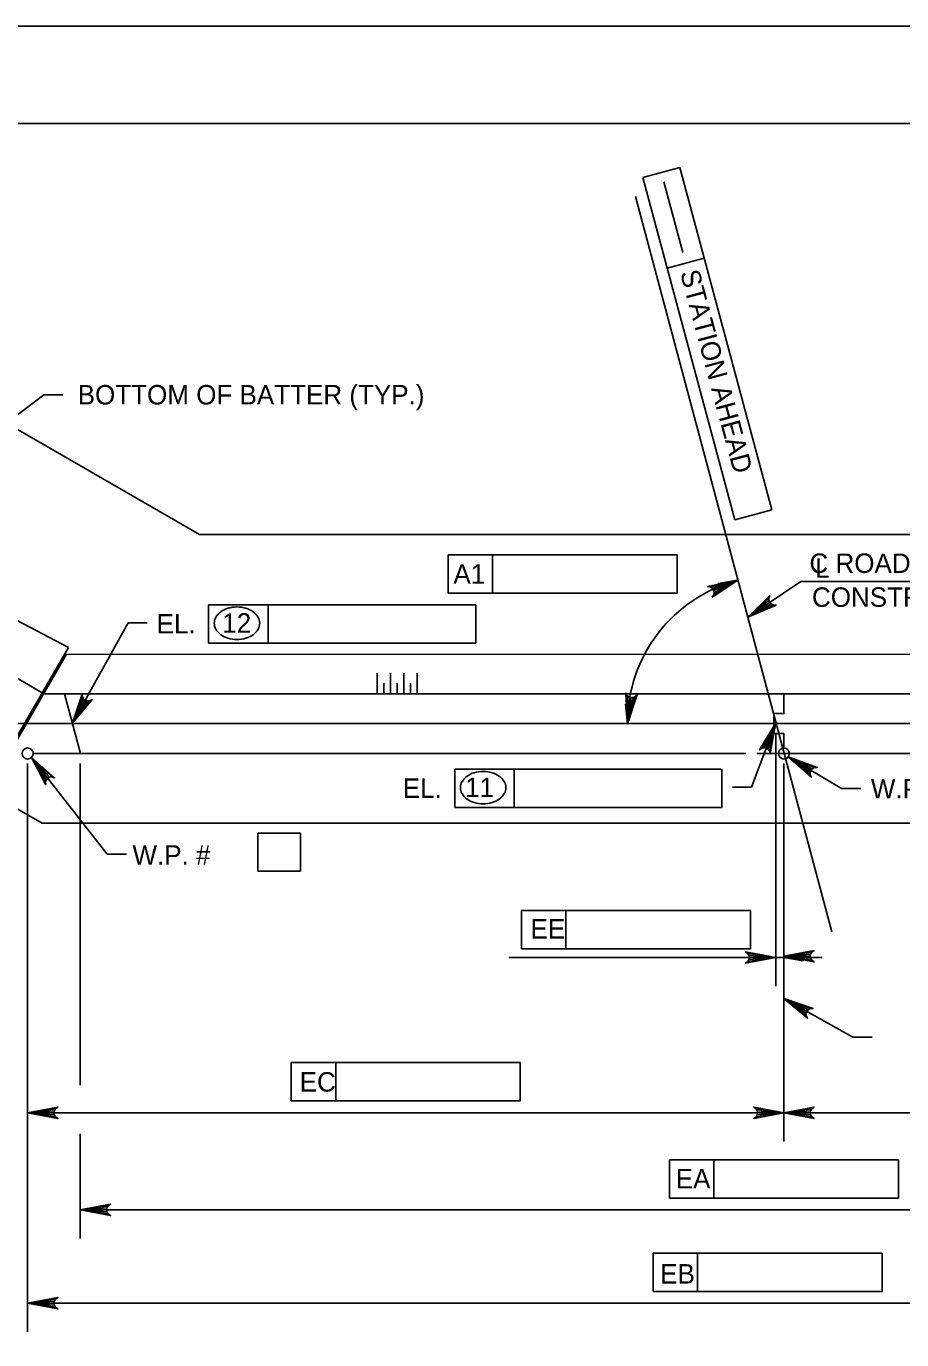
# Model space of a CAD drawing. Extents: x 638340 to 640241, y 295465 to 298435.
# Drawn here: x 638628.1 to 638763.1, y 298232.7 to 298435.5 of the extents above; entities that cross this region are included whole.
import ezdxf

# ---------------------------------------------------------------- set-up
doc = ezdxf.new("R2010")
doc.units = 0
for name, color, linetype in [('10', 7, 'Continuous'), ('11', 7, 'Continuous'), ('2', 7, 'Continuous'), ('3', 7, 'Continuous'), ('PLT-BNDY', 7, 'Continuous')]:
    doc.layers.add(name, color=color, linetype=linetype)

msp = doc.modelspace()

# ---------------------------------------------------------------- linework, layer by layer
at = {"layer": '10'}
for p, q in [((638654.8, 298357.03), (638572.63, 298404.48)), ((638634.59, 298339.54), (638558.37, 298379.78)), ((638630.56, 298332.55), (638555.97, 298375.62)), ((638630.55, 298312.43), (638547.25, 298360.52)), ((638654.8, 298357.03), (638829.05, 298357.03)), ((638634.59, 298339.54), (638625.94, 298324.56)), ((638634.3, 298338.52), (638626.16, 298324.43)), ((638850.47, 298338.45), (638634.3, 298338.52)), ((638630.78, 298332.43), (638853.95, 298332.43)), ((638634.01, 298332.43), (638636.48, 298323.2)), ((638606.02, 298327.81), (638871.23, 298327.81)), ((638629.16, 298323.2), (638739.07, 298323.2)), ((638631.38, 298323.2), (638629.16, 298323.2)), ((638740.77, 298323.2), (638855.72, 298323.2)), ((638630.55, 298312.43), (638850.23, 298312.43))]:
    msp.add_line(p, q, dxfattribs=at)
at = {"layer": '11'}
msp.add_line((638752.33, 298295.69), (638722.08, 298409.18), dxfattribs=at)
at = {"layer": '2'}
for p, q in [((638475.46, 298420.46), (639261.46, 298420.46)), ((638682.23, 298332.43), (638682.23, 298335.59)), ((638684.28, 298332.43), (638684.28, 298335.59)), ((638686.33, 298332.43), (638686.33, 298335.59)), ((638688.38, 298332.43), (638688.38, 298335.59)), ((638683.25, 298332.43), (638683.25, 298334.05)), ((638685.31, 298332.43), (638685.31, 298334.05)), ((638687.36, 298332.43), (638687.36, 298334.05))]:
    msp.add_line(p, q, dxfattribs=at)
msp.add_lwpolyline([(638744.96, 298332.43), (638744.96, 298329.35), (638743.42, 298329.35), (638743.42, 298326.27), (638744.96, 298326.27), (638744.96, 298324.22)], dxfattribs=at)
at = {"layer": '3'}
for p, q in [((638728.93, 298413.63), (638723.22, 298412.1)), ((638723.22, 298412.1), (638737.37, 298359.29)), ((638743.08, 298360.82), (638728.93, 298413.63)), ((638729.38, 298400.52), (638726.45, 298411.46)), ((638726.96, 298398.14), (638732.67, 298399.66)), ((638602.03, 298356.73), (638630.78, 298378.58)), ((638630.78, 298378.58), (638633.78, 298378.58)), ((638737.37, 298359.29), (638743.08, 298360.82)), ((638693.18, 298353.84), (638700.02, 298353.84)), ((638693.18, 298347.93), (638693.18, 298353.84)), ((638700.02, 298347.93), (638700.02, 298353.84)), ((638700.02, 298353.84), (638728.48, 298353.84)), ((638728.48, 298353.84), (638728.48, 298347.93)), ((638739.38, 298344.26), (638747.58, 298349.73)), ((638747.58, 298349.73), (638779.88, 298349.73)), ((638728.48, 298347.93), (638693.18, 298347.93)), ((638656.22, 298346.16), (638665.39, 298346.16)), ((638656.22, 298340.25), (638656.22, 298346.16)), ((638665.39, 298340.25), (638665.39, 298346.16)), ((638665.39, 298346.16), (638697.43, 298346.16)), ((638697.43, 298346.16), (638697.43, 298340.25)), ((638635.22, 298327.88), (638643.79, 298343.37)), ((638643.79, 298343.37), (638646.74, 298343.37)), ((638697.43, 298340.25), (638656.22, 298340.25)), ((638743.64, 298327.81), (638739.97, 298317.98)), ((638743.72, 298326.27), (638743.72, 298287.27)), ((638628.31, 298321.66), (638628.31, 298263.31)), ((638628.91, 298322.59), (638640.59, 298307.67)), ((638636.42, 298321.66), (638636.42, 298272)), ((638694.19, 298314.87), (638694.19, 298320.77)), ((638694.19, 298320.77), (638703.36, 298320.77)), ((638703.36, 298314.87), (638703.36, 298320.77)), ((638703.36, 298320.77), (638735.3, 298320.77)), ((638735.4, 298320.77), (638735.4, 298314.87)), ((638744.96, 298321.66), (638744.96, 298263.31)), ((638745.64, 298322.67), (638753.86, 298317.8)), ((638739.97, 298317.98), (638737.02, 298317.98)), ((638753.86, 298317.8), (638756.81, 298317.8)), ((638735.4, 298314.87), (638694.19, 298314.87)), ((638663.8, 298310.91), (638670.39, 298310.91)), ((638663.8, 298305.01), (638663.8, 298310.91)), ((638670.39, 298305.01), (638670.39, 298310.91)), ((638640.59, 298307.67), (638643.55, 298307.67)), ((638670.39, 298305.01), (638663.8, 298305.01)), ((638704.49, 298298.96), (638711.34, 298298.96)), ((638704.49, 298293.06), (638704.49, 298298.96)), ((638711.34, 298293.06), (638711.34, 298298.96)), ((638711.34, 298298.96), (638739.79, 298298.96)), ((638739.79, 298298.96), (638739.79, 298293.06)), ((638739.79, 298293.06), (638704.49, 298293.06)), ((638737.82, 298291.7), (638702.51, 298291.7)), ((638740.77, 298291.7), (638737.82, 298291.7)), ((638744.96, 298291.7), (638743.72, 298291.7)), ((638747.91, 298291.7), (638750.87, 298291.7)), ((638744.96, 298285.38), (638755.61, 298279.41)), ((638628.31, 298282.64), (638628.31, 298233.91)), ((638755.61, 298279.41), (638758.57, 298279.41)), ((638668.98, 298275.48), (638675.83, 298275.48)), ((638668.98, 298269.57), (638668.98, 298275.48)), ((638675.83, 298269.57), (638675.83, 298275.48)), ((638675.83, 298275.48), (638704.28, 298275.48)), ((638704.28, 298275.48), (638704.28, 298269.57)), ((638704.28, 298269.57), (638668.98, 298269.57)), ((638742.01, 298267.74), (638628.31, 298267.74)), ((638856.57, 298267.74), (638747.91, 298267.74)), ((638636.42, 298264.51), (638636.42, 298248.32)), ((638727.31, 298260.48), (638734.15, 298260.48)), ((638727.31, 298254.58), (638727.31, 298260.48)), ((638734.15, 298254.58), (638734.15, 298260.48)), ((638734.15, 298260.48), (638762.61, 298260.48)), ((638762.61, 298260.48), (638762.61, 298254.58)), ((638762.61, 298254.58), (638727.31, 298254.58)), ((638853.5, 298252.75), (638636.42, 298252.75)), ((638724.79, 298246.07), (638731.63, 298246.07)), ((638724.79, 298240.16), (638724.79, 298246.07)), ((638731.63, 298240.16), (638731.63, 298246.07)), ((638731.63, 298246.07), (638760.09, 298246.07)), ((638760.09, 298246.07), (638760.09, 298240.16)), ((638760.09, 298240.16), (638724.79, 298240.16)), ((638628.31, 298238.34), (638856.57, 298238.34))]:
    msp.add_line(p, q, dxfattribs=at)
for points in [[(638737.86, 298349.95), (638733.9, 298347.35), (638734.13, 298347.71), (638734.18, 298348.07), (638734.11, 298348.38), (638733.94, 298348.65), (638733.65, 298348.87), (638733.22, 298348.96), (638737.86, 298349.95), (638733.65, 298348.87), (638733.94, 298348.65), (638737.86, 298349.95), (638734.11, 298348.38), (638734.18, 298348.07), (638737.86, 298349.95), (638734.13, 298347.71)], [(638739.38, 298344.26), (638742.77, 298347.57), (638742.61, 298347.17), (638742.63, 298346.8), (638742.76, 298346.51), (638742.98, 298346.29), (638743.31, 298346.13), (638743.74, 298346.12), (638739.38, 298344.26), (638743.31, 298346.13), (638742.98, 298346.29), (638739.38, 298344.26), (638742.76, 298346.51), (638742.63, 298346.8), (638739.38, 298344.26), (638742.61, 298347.17)], [(638635.22, 298327.88), (638636.72, 298332.38), (638636.76, 298331.95), (638636.94, 298331.63), (638637.19, 298331.44), (638637.49, 298331.33), (638637.85, 298331.34), (638638.25, 298331.54), (638635.22, 298327.88), (638637.85, 298331.34), (638637.49, 298331.33), (638635.22, 298327.88), (638637.19, 298331.44), (638636.94, 298331.63), (638635.22, 298327.88), (638636.76, 298331.95)], [(638720.82, 298327.79), (638720.6, 298332.53), (638720.8, 298332.14), (638721.08, 298331.92), (638721.38, 298331.82), (638721.7, 298331.83), (638722.03, 298331.97), (638722.33, 298332.29), (638720.82, 298327.79), (638722.03, 298331.97), (638721.7, 298331.83), (638720.82, 298327.79), (638721.38, 298331.82), (638721.08, 298331.92), (638720.82, 298327.79), (638720.8, 298332.14)], [(638743.64, 298327.81), (638742.83, 298323.14), (638742.73, 298323.56), (638742.5, 298323.85), (638742.22, 298324.01), (638741.91, 298324.07), (638741.55, 298324), (638741.2, 298323.75), (638743.64, 298327.81), (638741.55, 298324), (638741.91, 298324.07), (638743.64, 298327.81), (638742.22, 298324.01), (638742.5, 298323.85), (638743.64, 298327.81), (638742.73, 298323.56)], [(638628.91, 298322.59), (638632.47, 298319.46), (638632.06, 298319.59), (638631.69, 298319.54), (638631.42, 298319.39), (638631.2, 298319.15), (638631.07, 298318.82), (638631.1, 298318.38), (638628.91, 298322.59), (638631.07, 298318.82), (638631.2, 298319.15), (638628.91, 298322.59), (638631.42, 298319.39), (638631.69, 298319.54), (638628.91, 298322.59), (638632.06, 298319.59)], [(638745.64, 298322.67), (638750.09, 298321.05), (638749.66, 298321.02), (638749.34, 298320.84), (638749.13, 298320.6), (638749.02, 298320.3), (638749.02, 298319.94), (638749.2, 298319.54), (638745.64, 298322.67), (638749.02, 298319.94), (638749.02, 298320.3), (638745.64, 298322.67), (638749.13, 298320.6), (638749.34, 298320.84), (638745.64, 298322.67), (638749.66, 298321.02)], [(638743.72, 298291.7), (638739.06, 298290.83), (638739.42, 298291.08), (638739.61, 298291.39), (638739.66, 298291.7), (638739.61, 298292.02), (638739.42, 298292.33), (638739.06, 298292.58), (638743.72, 298291.7), (638739.42, 298292.33), (638739.61, 298292.02), (638743.72, 298291.7), (638739.66, 298291.7), (638739.61, 298291.39), (638743.72, 298291.7), (638739.42, 298291.08)], [(638744.96, 298291.91), (638749.62, 298292.78), (638749.26, 298292.53), (638749.08, 298292.22), (638749.02, 298291.91), (638749.08, 298291.6), (638749.26, 298291.28), (638749.62, 298291.04), (638744.96, 298291.91), (638749.26, 298291.28), (638749.08, 298291.6), (638744.96, 298291.91), (638749.02, 298291.91), (638749.08, 298292.22), (638744.96, 298291.91), (638749.26, 298292.53)], [(638744.96, 298285.38), (638749.45, 298283.86), (638749.02, 298283.82), (638748.7, 298283.64), (638748.51, 298283.39), (638748.4, 298283.09), (638748.41, 298282.73), (638748.6, 298282.34), (638744.96, 298285.38), (638748.41, 298282.73), (638748.4, 298283.09), (638744.96, 298285.38), (638748.51, 298283.39), (638748.7, 298283.64), (638744.96, 298285.38), (638749.02, 298283.82)], [(638628.31, 298267.74), (638632.97, 298268.62), (638632.61, 298268.37), (638632.42, 298268.06), (638632.37, 298267.74), (638632.42, 298267.43), (638632.61, 298267.12), (638632.97, 298266.87), (638628.31, 298267.74), (638632.61, 298267.12), (638632.42, 298267.43), (638628.31, 298267.74), (638632.37, 298267.74), (638632.42, 298268.06), (638628.31, 298267.74), (638632.61, 298268.37)], [(638744.96, 298267.74), (638740.3, 298266.87), (638740.66, 298267.12), (638740.84, 298267.43), (638740.9, 298267.74), (638740.84, 298268.06), (638740.66, 298268.37), (638740.3, 298268.62), (638744.96, 298267.74), (638740.66, 298268.37), (638740.84, 298268.06), (638744.96, 298267.74), (638740.9, 298267.74), (638740.84, 298267.43), (638744.96, 298267.74), (638740.66, 298267.12)], [(638744.96, 298267.74), (638749.62, 298266.87), (638749.26, 298267.12), (638749.08, 298267.43), (638749.02, 298267.74), (638749.08, 298268.06), (638749.26, 298268.37), (638749.62, 298268.62), (638744.96, 298267.74), (638749.26, 298268.37), (638749.08, 298268.06), (638744.96, 298267.74), (638749.02, 298267.74), (638749.08, 298267.43), (638744.96, 298267.74), (638749.26, 298267.12)], [(638636.42, 298252.75), (638641.09, 298253.62), (638640.73, 298253.38), (638640.54, 298253.06), (638640.49, 298252.75), (638640.54, 298252.44), (638640.73, 298252.13), (638641.09, 298251.88), (638636.42, 298252.75), (638640.73, 298252.13), (638640.54, 298252.44), (638636.42, 298252.75), (638640.49, 298252.75), (638640.54, 298253.06), (638636.42, 298252.75), (638640.73, 298253.38)], [(638628.31, 298238.34), (638632.97, 298239.21), (638632.61, 298238.96), (638632.42, 298238.65), (638632.37, 298238.34), (638632.42, 298238.02), (638632.61, 298237.71), (638632.97, 298237.46), (638628.31, 298238.34), (638632.61, 298237.71), (638632.42, 298238.02), (638628.31, 298238.34), (638632.37, 298238.34), (638632.42, 298238.65), (638628.31, 298238.34), (638632.61, 298238.96)]]:
    msp.add_lwpolyline(points, dxfattribs=at)
for points in [[(638735.16, 298348.52), (638734.84, 298349.45), (638737.8, 298349.93)], [(638741.56, 298346.31), (638742.11, 298345.49), (638739.38, 298344.26)], [(638636.19, 298330.63), (638637.05, 298330.16), (638635.19, 298327.81)], [(638720.52, 298330.79), (638721.51, 298330.73), (638720.82, 298327.81)], [(638743.08, 298324.89), (638742.16, 298325.26), (638743.72, 298327.81)], [(638630.34, 298319.97), (638631.11, 298320.57), (638628.91, 298322.6)], [(638748.42, 298321.59), (638747.92, 298320.75), (638745.63, 298322.68)], [(638740.77, 298292.2), (638740.77, 298291.21), (638743.72, 298291.7)], [(638747.91, 298292.2), (638747.91, 298291.21), (638744.96, 298291.7)], [(638747.54, 298283.37), (638748, 298284.23), (638745.16, 298285.18)], [(638631.26, 298268.24), (638631.26, 298267.25), (638628.31, 298267.74)], [(638742.01, 298268.24), (638742.01, 298267.25), (638744.96, 298267.74)], [(638747.91, 298268.24), (638747.91, 298267.25), (638744.96, 298267.74)], [(638639.38, 298253.24), (638639.38, 298252.26), (638636.42, 298252.75)], [(638631.26, 298238.83), (638631.26, 298237.84), (638628.31, 298238.34)]]:
    msp.add_lwpolyline(points, close=True, dxfattribs=at)
for centre in [(638628.31, 298323.2), (638744.96, 298323.2)]:
    msp.add_circle(centre, 0.85, dxfattribs=at)
for centre, radius, start, end in [((638743.72, 298327.81), 22.9, 104.8205, 180.0009), ((638659.72, 298342.84), 2.76, 125.6316, 149.9767), ((638660.25, 298342.11), 3.66, 106.5358, 125.6316), ((638660.59, 298340.95), 4.87, 90, 106.5358), ((638660.59, 298340.95), 4.87, 73.4642, 90), ((638660.94, 298342.11), 3.66, 54.3684, 73.4642), ((638661.47, 298342.84), 2.76, 30.0233, 54.3684), ((638658.92, 298343.31), 1.83, 149.9767, 180), ((638658.92, 298343.31), 1.83, 180, 210.0233), ((638662.27, 298343.31), 1.83, 0, 30.0233), ((638662.27, 298343.31), 1.83, 329.9767, 0), ((638659.72, 298343.78), 2.76, 210.0233, 234.3684), ((638660.25, 298344.51), 3.66, 234.3684, 253.4642), ((638660.59, 298345.67), 4.87, 253.4642, 270), ((638660.59, 298345.67), 4.87, 270, 286.5358), ((638660.94, 298344.51), 3.66, 286.5358, 305.6316), ((638661.47, 298343.78), 2.76, 305.6316, 329.9767), ((638696.89, 298317.93), 1.83, 149.9767, 180), ((638697.7, 298317.46), 2.76, 125.6316, 149.9767), ((638698.23, 298316.73), 3.66, 106.5358, 125.6316), ((638698.57, 298315.57), 4.87, 90, 106.5358), ((638698.57, 298315.57), 4.87, 73.4642, 90), ((638698.91, 298316.73), 3.66, 54.3684, 73.4642), ((638699.44, 298317.46), 2.76, 30.0233, 54.3684), ((638700.25, 298317.93), 1.83, 0, 30.0233), ((638696.89, 298317.93), 1.83, 180, 210.0233), ((638697.7, 298318.39), 2.76, 210.0233, 234.3684), ((638699.44, 298318.39), 2.76, 305.6316, 329.9767), ((638700.25, 298317.93), 1.83, 329.9767, 0), ((638698.23, 298319.13), 3.66, 234.3684, 253.4642), ((638698.57, 298320.29), 4.87, 253.4642, 270), ((638698.57, 298320.29), 4.87, 270, 286.5358), ((638698.91, 298319.13), 3.66, 286.5358, 305.6316)]:
    msp.add_arc(centre, radius, start, end, dxfattribs=at)
at = {"layer": 'PLT-BNDY'}
msp.add_lwpolyline([(638435.46, 298435.46), (639276.46, 298435.46), (639276.46, 297841.46), (638435.46, 297841.46)], close=True, dxfattribs=at)

# ---------------------------------------------------------------- texts
at = {"layer": '3'}
msp.add_text('STATION AHEAD', height=3.0001, rotation=285, dxfattribs=at).set_placement((638728.93, 298397.42))
for s, height, p in [('BOTTOM OF BATTER (TYP.)', 3.0001, (638636.03, 298377.08)), ('C ROADWAY &', 3.0001, (638748.9, 298351.07)), ('L', 3, (638749.77, 298350.33)), ('A1', 3, (638693.98, 298349.42)), ('CONSTR. B', 3, (638749.29, 298345.84)), ('EL.', 3, (638648.2, 298341.73)), ('12', 3, (638658.33, 298341.85)), ('EL.', 3, (638686.17, 298316.35)), ('11', 3, (638695.78, 298316.47)), ('W.P.#', 3, (638758.37, 298316.28)), ('W.P. # ', 3, (638644.48, 298306.03)), ('EE', 3, (638705.88, 298294.64)), ('EC', 3, (638670.27, 298271.01)), ('EA', 3, (638728.28, 298256.06)), ('EB', 3, (638725.88, 298241.38))]:
    msp.add_text(s, height=height, dxfattribs=at).set_placement(p)

doc.saveas('drawing.dxf')
